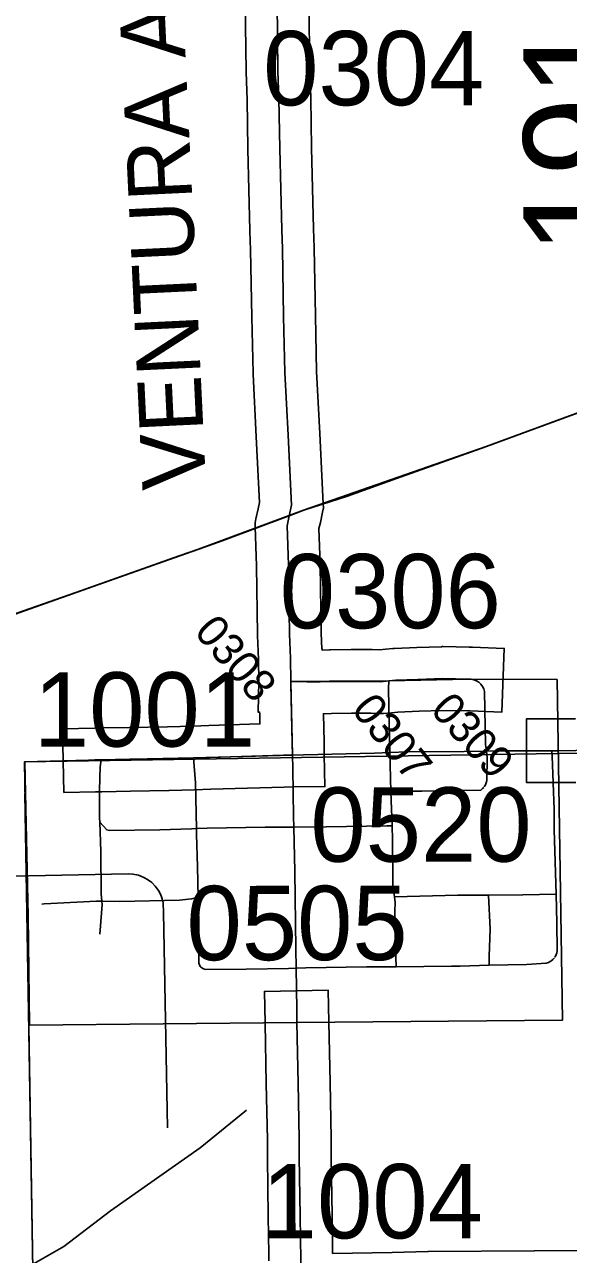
# Model space of a CAD drawing. Extents: x 23.6 to 68.7, y -63 to -29.
# Drawn here: x 53.632 to 54.144, y -46.921 to -45.763 of the extents above; entities that cross this region are included whole.
import ezdxf

# ---------------------------------------------------------------- set-up
doc = ezdxf.new("R2010")
doc.units = 0
for name, color, linetype in [('tdCoCityStreetMajor', 7, 'Continuous'), ('tdCoCityStreetMinor', 7, 'Continuous'), ('tdCoCorpBndry', 7, 'Continuous'), ('tdCoDirctArrow', 7, 'Continuous'), ('tdCoHydroRiver', 7, 'Continuous'), ('tdCoPriCL', 7, 'Continuous'), ('tdCoPrimary', 7, 'Continuous'), ('tdCoPriNonDiv', 7, 'Continuous'), ('tdCoPriNonDivCL', 7, 'Continuous'), ('tdCoSecRdNmbr', 7, 'Continuous'), ('tdCoSecRdTxt', 7, 'Continuous'), ('tdCoSecRteBand', 7, 'Continuous'), ('tdCoSecRteCL', 7, 'Continuous'), ('tdCoSectLine', 7, 'Continuous'), ('tdCoSectLinePart', 7, 'Continuous'), ('tdCoSurfConc', 7, 'Continuous'), ('tdCoSurfConcUnbanded', 7, 'Continuous'), ('tdCoSurfGravel', 7, 'Continuous'), ('tdStHwyPriRefPost1', 7, 'Continuous')]:
    doc.layers.add(name, color=color, linetype=linetype)

msp = doc.modelspace()

# ---------------------------------------------------------------- linework, layer by layer
at = {"layer": 'tdCoCityStreetMajor'}
msp.add_lwpolyline([(54.0668, -46.4475), (54.066, -46.4414), (54.0652, -46.3913), (54.0644, -46.3888), (54.0632, -46.3865), (54.0616, -46.3844), (54.0597, -46.3826), (54.0575, -46.3813), (54.0551, -46.3803), (54.0526, -46.3797)], dxfattribs=at)
at = {"layer": 'tdCoCityStreetMinor'}
msp.add_line((53.978, -46.5177), (53.9769, -46.4858), dxfattribs=at)
for points in [[(53.9769, -46.4858), (53.9764, -46.4727), (53.9759, -46.4488), (53.9756, -46.4373), (53.9748, -46.3887), (53.9749, -46.3814)], [(54.0647, -46.4812), (54.0659, -46.4793), (54.0667, -46.4773), (54.0672, -46.4752), (54.0677, -46.4536), (54.0668, -46.4475)], [(54.1324, -46.5823), (54.1308, -46.5213), (54.1306, -46.5024), (54.1288, -46.4523), (54.1285, -46.4471)], [(53.7028, -46.5143), (53.7027, -46.5104), (53.7026, -46.4848), (53.7029, -46.4728), (53.7032, -46.4624), (53.7041, -46.4557)], [(53.7939, -46.5205), (53.7928, -46.4773), (53.7911, -46.4538)], [(53.9769, -46.4858), (53.9948, -46.4853), (54.006, -46.4852), (54.0616, -46.4842), (54.0633, -46.4828), (54.0643, -46.4816)], [(53.7048, -46.5889), (53.704, -46.582), (53.7037, -46.542), (53.7028, -46.5143)], [(53.7028, -46.5143), (53.7094, -46.5217), (53.7121, -46.5223), (53.7594, -46.5217), (53.7893, -46.5207), (53.7939, -46.5205)], [(53.7939, -46.5205), (53.804, -46.5202), (53.8584, -46.5192), (53.8662, -46.5192), (53.8855, -46.5191), (53.9159, -46.5189), (53.9731, -46.5177), (53.978, -46.5177)], [(53.9802, -46.5846), (53.9789, -46.5743), (53.9784, -46.531), (53.978, -46.5177)], [(53.7955, -46.585), (53.7948, -46.5565), (53.794, -46.5258), (53.7939, -46.5205)], [(53.6484, -46.5916), (53.6506, -46.5913), (53.6998, -46.5889), (53.7048, -46.5889)], [(53.7029, -46.6198), (53.7044, -46.6), (53.7052, -46.5918), (53.7048, -46.5889)], [(53.7048, -46.5889), (53.7216, -46.589), (53.7779, -46.5877), (53.7892, -46.5866), (53.7955, -46.585)], [(53.982, -46.6505), (53.9541, -46.6507), (53.8967, -46.6517), (53.8877, -46.652), (53.8804, -46.6522), (53.8405, -46.6527), (53.8028, -46.6532), (53.8013, -46.6529), (53.7998, -46.6523), (53.7985, -46.6514), (53.7977, -46.6506), (53.7974, -46.6502), (53.7967, -46.6488), (53.7962, -46.6473), (53.7962, -46.6222), (53.7961, -46.6083), (53.7955, -46.585)], [(53.9802, -46.5846), (54.0401, -46.5832), (54.0687, -46.583)], [(53.982, -46.6505), (53.9817, -46.6415), (53.9805, -46.5981), (53.9809, -46.5902), (53.9802, -46.5846)], [(54.0687, -46.583), (54.1011, -46.5828), (54.1324, -46.5823)], [(54.0693, -46.6492), (54.0695, -46.6407), (54.0705, -46.6151), (54.0687, -46.583)], [(54.1313, -46.6414), (54.1322, -46.6399), (54.1331, -46.6376), (54.1336, -46.6353), (54.1331, -46.6091), (54.1324, -46.5823)], [(54.0693, -46.6492), (54.1045, -46.6483), (54.1231, -46.6473), (54.1254, -46.6465), (54.1275, -46.6453), (54.1294, -46.6438), (54.131, -46.642)], [(53.982, -46.6505), (54.0341, -46.6501), (54.0423, -46.6499), (54.0693, -46.6492)]]:
    msp.add_lwpolyline(points, dxfattribs=at)
at = {"layer": 'tdCoCorpBndry'}
msp.add_lwpolyline([(54.1336, -46.3799), (54.1385, -46.701), (53.8885, -46.7032), (53.6365, -46.7055), (53.6354, -46.603), (53.6322, -46.4575), (53.7041, -46.4557), (53.7911, -46.4538), (53.8842, -46.4512), (53.8828, -46.3818), (53.9191, -46.3816), (53.9749, -46.3814), (54.0499, -46.3796), (54.0525, -46.3797)], close=True, dxfattribs=at)
at = {"layer": 'tdCoDirctArrow'}
msp.add_lwpolyline([(53.7667, -46.8021), (53.7629, -46.5995), (53.7626, -46.5908), (53.7622, -46.5887), (53.7612, -46.5857), (53.76, -46.5823), (53.7582, -46.5788), (53.755, -46.5746), (53.7517, -46.5713), (53.7478, -46.5683), (53.7443, -46.5664), (53.7415, -46.5651), (53.7392, -46.5644), (53.7374, -46.5639), (53.734, -46.5633), (53.7295, -46.5631), (53.3083, -46.5715)], dxfattribs=at)
at = {"layer": 'tdCoHydroRiver'}
msp.add_lwpolyline([(53.8411, -46.7857), (53.7973, -46.821), (53.7128, -46.8804), (53.6691, -46.9141), (53.6205, -46.9416)], dxfattribs=at)
at = {"layer": 'tdCoPriCL'}
msp.add_lwpolyline([(53.6248, -46.3176), (53.6802, -46.2981), (53.7957, -46.2574), (53.8175, -46.2494), (53.8588, -46.2342), (53.8808, -46.2259), (53.8945, -46.2207), (53.9357, -46.2074), (53.9818, -46.1908), (54.0667, -46.1607), (54.1604, -46.126)], dxfattribs=at)
at = {"layer": 'tdCoPrimary'}
for points in [[(53.8812, -46.2259), (53.8949, -46.2207), (53.9361, -46.2074), (53.9822, -46.1908), (54.0671, -46.1607), (54.1608, -46.126), (54.2214, -46.104), (54.325, -46.0678), (54.3945, -46.0429), (54.4826, -46.0113), (54.5632, -45.9824), (54.591, -45.9728)], [(53.8812, -46.2259), (53.8949, -46.2207), (53.9361, -46.2074), (53.9822, -46.1908), (54.0671, -46.1607), (54.1608, -46.126), (54.2214, -46.104), (54.325, -46.0678), (54.3945, -46.0429), (54.4826, -46.0113), (54.5632, -45.9824), (54.591, -45.9728)], [(53.6251, -46.3176), (53.6806, -46.2981), (53.7781, -46.2637), (53.796, -46.2574), (53.8179, -46.2494), (53.8592, -46.2342), (53.8812, -46.2259), (53.8812, -46.2259), (53.8949, -46.2207), (53.9361, -46.2074), (53.9822, -46.1908), (54.0671, -46.1607), (54.1608, -46.126)], [(53.8179, -46.2494), (53.8592, -46.2342), (53.8812, -46.2259), (53.8812, -46.2259)], [(53.8179, -46.2494), (53.8592, -46.2342), (53.8812, -46.2259), (53.8812, -46.2259)], [(53.7781, -46.2637), (53.796, -46.2574), (53.8179, -46.2494)], [(53.7781, -46.2637), (53.796, -46.2574), (53.8179, -46.2494)], [(53.4244, -46.4064), (53.4602, -46.3881), (53.4907, -46.3731), (53.5198, -46.3593), (53.5539, -46.3445), (53.578, -46.3346), (53.6251, -46.3176), (53.6806, -46.2981), (53.7781, -46.2637)], [(53.4244, -46.4064), (53.4602, -46.3881), (53.4907, -46.3731), (53.5198, -46.3593), (53.5539, -46.3445), (53.578, -46.3346), (53.6251, -46.3176), (53.6806, -46.2981), (53.7781, -46.2637)]]:
    msp.add_lwpolyline(points, dxfattribs=at)
at = {"layer": 'tdCoPriNonDiv'}
msp.add_lwpolyline([(52.5168, -46.8271), (52.7762, -46.7161), (52.9286, -46.6505), (53.0714, -46.5874), (53.2209, -46.5124), (53.4241, -46.4064), (53.5195, -46.3593), (53.5777, -46.3346), (53.7957, -46.2574), (53.8946, -46.2207), (54.0667, -46.1607), (54.2211, -46.104), (54.5629, -45.9824), (54.7841, -45.903), (55.2073, -45.741), (55.4226, -45.6596), (55.5042, -45.6278), (55.544, -45.6102), (55.6369, -45.5516)], dxfattribs=at)
at = {"layer": 'tdCoPriNonDivCL'}
msp.add_lwpolyline([(53.6248, -46.3176), (53.6802, -46.2981), (53.7777, -46.2637), (53.7957, -46.2574), (53.8175, -46.2494), (53.8588, -46.2342), (53.8808, -46.2259), (53.8808, -46.2259), (53.8945, -46.2207), (53.9357, -46.2074), (53.9818, -46.1908), (54.0667, -46.1607), (54.1604, -46.126)], dxfattribs=at)
msp.add_lwpolyline([(53.6248, -46.3176), (53.6802, -46.2981), (53.7777, -46.2637), (53.7957, -46.2574), (53.8175, -46.2494), (53.8588, -46.2342), (53.8808, -46.2259), (53.8808, -46.2259), (53.8945, -46.2207), (53.9357, -46.2074), (53.9818, -46.1908), (54.0667, -46.1607), (54.1604, -46.126)], dxfattribs=at)
at = {"layer": 'tdCoSecRteBand'}
for points in [[(53.6689, -46.4864), (53.6677, -46.4264), (53.6977, -46.4258), (53.7035, -46.4257), (53.7306, -46.4252), (53.7306, -46.4252), (53.7306, -46.4252), (53.7666, -46.4246), (53.7903, -46.4239), (53.8056, -46.4234), (53.8536, -46.4219), (53.8534, -46.4124), (53.8534, -46.4124), (53.8533, -46.4108), (53.8518, -46.4108), (53.8527, -46.3816), (53.8523, -46.3611), (53.8514, -46.3386), (53.8514, -46.3382), (53.8514, -46.3378), (53.8504, -46.2729), (53.8492, -46.2362), (53.849, -46.2325), (53.8498, -46.2288), (53.8519, -46.2195), (53.8532, -46.2135), (53.8502, -46.1514), (53.8471, -46.0925), (53.8471, -46.0921), (53.8471, -46.0916), (53.8459, -46.0389), (53.8459, -46.0388), (53.8459, -46.0388), (53.8448, -45.9753), (53.8441, -45.9578), (53.8441, -45.9576), (53.8441, -45.9574), (53.8423, -45.8806), (53.8423, -45.8805), (53.8423, -45.8804), (53.8415, -45.8342), (53.8405, -45.8082), (53.8405, -45.8078), (53.8405, -45.8074), (53.8397, -45.7425)], [(53.8997, -45.7417), (53.9005, -45.8063), (53.9015, -45.8322), (53.9015, -45.8325), (53.9015, -45.8328), (53.9023, -45.8793), (53.9041, -45.9558), (53.9047, -45.9733), (53.9048, -45.9736), (53.9048, -45.9739), (53.9059, -46.0376), (53.907, -46.0899), (53.9101, -46.1483), (53.9101, -46.1484), (53.9101, -46.1484), (53.9133, -46.2145), (53.9135, -46.2185), (53.9126, -46.2224), (53.9105, -46.2323), (53.9092, -46.238), (53.9104, -46.2712), (53.9104, -46.2715), (53.9104, -46.2718), (53.9113, -46.3364), (53.912, -46.3512), (53.9122, -46.3512), (53.9122, -46.3523), (53.9191, -46.3521), (53.9196, -46.352), (53.9201, -46.352), (53.9394, -46.3519), (53.9395, -46.3519), (53.9396, -46.3519), (53.9588, -46.3519), (53.9591, -46.3519), (53.9594, -46.3519), (53.9661, -46.3521), (53.9721, -46.3515), (53.9788, -46.3509), (53.9796, -46.3508), (53.9803, -46.3508), (54.0012, -46.35), (54.0013, -46.35), (54.0013, -46.35), (54.0245, -46.3492), (54.0254, -46.3491), (54.0262, -46.3491), (54.0505, -46.3496), (54.0508, -46.3496), (54.051, -46.3497), (54.0537, -46.3497), (54.0836, -46.3508), (54.0815, -46.4108), (54.0515, -46.4097), (54.0491, -46.4096), (54.0258, -46.4092), (54.0035, -46.4099), (53.9835, -46.4107), (53.9776, -46.4113), (53.97, -46.412), (53.9683, -46.4121), (53.9666, -46.4121), (53.9585, -46.4119), (53.9397, -46.4119), (53.9209, -46.412), (53.9134, -46.4123), (53.914, -46.4392), (53.914, -46.4392), (53.914, -46.4392), (53.9142, -46.4506), (53.9148, -46.4809), (53.8845, -46.4812), (53.8764, -46.4813), (53.8074, -46.4834), (53.8074, -46.4834), (53.8073, -46.4834), (53.792, -46.4838), (53.7682, -46.4845), (53.768, -46.4845), (53.7679, -46.4845), (53.7317, -46.4852), (53.7047, -46.4857), (53.6989, -46.4858), (53.6689, -46.4864)], [(54.1512, -46.477), (54.1347, -46.4771), (54.1047, -46.4772), (54.1045, -46.4172), (54.1345, -46.4171), (54.1508, -46.417)], [(53.862, -46.9274), (53.8619, -46.921), (53.862, -46.921), (53.8615, -46.8858), (53.8607, -46.8304), (53.8607, -46.8302), (53.8607, -46.83), (53.8607, -46.8131), (53.8596, -46.7609), (53.8596, -46.7609), (53.8596, -46.7608), (53.8585, -46.7038), (53.8579, -46.6738), (53.9179, -46.6727), (53.9185, -46.7027), (53.9196, -46.7597), (53.9207, -46.8121), (53.9207, -46.8124), (53.9207, -46.8127), (53.9207, -46.8298), (53.9215, -46.8849), (53.9215, -46.885), (53.9215, -46.885), (53.922, -46.9205), (53.9781, -46.9197), (54.0116, -46.9187), (54.0119, -46.9187), (54.0123, -46.9187), (54.1119, -46.918), (54.112, -46.918), (54.112, -46.918), (54.1587, -46.9179)]]:
    msp.add_lwpolyline(points, dxfattribs=at)
at = {"layer": 'tdCoSecRteCL'}
for points in [[(53.8828, -46.3818), (53.8823, -46.3601), (53.8814, -46.3373), (53.8804, -46.2722), (53.8791, -46.2352), (53.8812, -46.2259), (53.8833, -46.216), (53.8801, -46.1499), (53.8771, -46.091), (53.8759, -46.0382), (53.8748, -45.9744), (53.8741, -45.9567), (53.8723, -45.8799), (53.8715, -45.8334), (53.8705, -45.8071), (53.8697, -45.7421)], [(53.8828, -46.3818), (53.8977, -46.3823), (53.9103, -46.3824), (53.9202, -46.382), (53.9396, -46.3819), (53.9588, -46.3819), (53.9672, -46.3821), (53.9749, -46.3814), (53.9815, -46.3808), (54.0024, -46.38), (54.0256, -46.3791), (54.0499, -46.3796), (54.0526, -46.3797)], [(53.8842, -46.4512), (53.884, -46.4399), (53.8828, -46.3849), (53.8828, -46.3818)], [(53.8842, -46.4512), (53.8947, -46.4511), (53.9615, -46.4493), (53.9759, -46.4488), (53.9926, -46.4483), (54.0458, -46.4478), (54.0668, -46.4475), (54.0792, -46.4473), (54.1285, -46.4471), (54.1346, -46.4471), (54.1511, -46.447), (54.1859, -46.4465), (54.2005, -46.4458), (54.2072, -46.445), (54.2138, -46.4439)], [(53.6983, -46.4558), (53.7041, -46.4557), (53.7312, -46.4552), (53.7673, -46.4545), (53.7911, -46.4538), (53.8065, -46.4534), (53.8758, -46.4513), (53.8842, -46.4512)], [(53.8924, -46.9505), (53.892, -46.927), (53.8915, -46.8854), (53.8907, -46.83), (53.8907, -46.8127), (53.8896, -46.7603), (53.8885, -46.7032), (53.8885, -46.7032), (53.8882, -46.6906), (53.8877, -46.652), (53.8874, -46.6337), (53.8866, -46.5609), (53.8855, -46.5191), (53.8853, -46.5091), (53.8845, -46.4639), (53.8842, -46.4512)]]:
    msp.add_lwpolyline(points, dxfattribs=at)
at = {"layer": 'tdCoSectLine'}
for points in [[(53.6319, -46.4575), (54.6358, -46.4418)], [(53.6319, -46.4575), (53.6484, -47.4524)]]:
    msp.add_lwpolyline(points, dxfattribs=at)
at = {"layer": 'tdCoSectLinePart'}
msp.add_lwpolyline([(53.6324, -46.4875), (53.6479, -47.4221)], dxfattribs=at)
at = {"layer": 'tdCoSurfConc'}
for points in [[(53.6983, -46.4558), (53.7041, -46.4557), (53.7312, -46.4552), (53.7673, -46.4545), (53.7911, -46.4538), (53.8065, -46.4534), (53.8758, -46.4513), (53.8842, -46.4512), (53.884, -46.4399), (53.8828, -46.3849), (53.8828, -46.3818), (53.8823, -46.3601), (53.8814, -46.3373), (53.8804, -46.2722), (53.8791, -46.2352), (53.8812, -46.2259)], [(54.1346, -46.4471), (54.1511, -46.447)], [(53.892, -46.927), (53.8915, -46.8854), (53.8907, -46.83), (53.8907, -46.8127), (53.8896, -46.7603), (53.8885, -46.7032)]]:
    msp.add_lwpolyline(points, dxfattribs=at)
at = {"layer": 'tdCoSurfConcUnbanded'}
msp.add_lwpolyline([(53.8885, -46.7032), (53.8885, -46.7032), (53.8882, -46.6906), (53.8877, -46.652), (53.8874, -46.6337), (53.8866, -46.5609), (53.8855, -46.5191), (53.8853, -46.5091), (53.8845, -46.4639), (53.8842, -46.4512), (53.8947, -46.4511), (53.9615, -46.4493), (53.9759, -46.4488), (53.9926, -46.4483), (54.0458, -46.4478), (54.0668, -46.4475), (54.0792, -46.4473), (54.1285, -46.4471), (54.1346, -46.4471)], dxfattribs=at)
at = {"layer": 'tdCoSurfGravel'}
for points in [[(53.8812, -46.2259), (53.8833, -46.216), (53.8801, -46.1499), (53.8771, -46.091), (53.8759, -46.0382), (53.8748, -45.9744), (53.8741, -45.9567), (53.8723, -45.8799), (53.8715, -45.8334), (53.8705, -45.8071), (53.8697, -45.7421), (53.869, -45.6984), (53.8679, -45.6407), (53.8675, -45.6221), (53.8665, -45.5715), (53.8659, -45.5041), (53.8664, -45.4707), (53.8667, -45.4464), (53.8657, -45.4281), (53.8647, -45.3822), (53.8631, -45.3277), (53.8619, -45.3132)], [(53.9749, -46.3814), (53.9815, -46.3808), (54.0024, -46.38), (54.0256, -46.3791), (54.0499, -46.3796), (54.0526, -46.3797)], [(53.8828, -46.3818), (53.8977, -46.3823), (53.9103, -46.3824), (53.9202, -46.382), (53.9396, -46.3819), (53.9588, -46.3819), (53.9672, -46.3821), (53.9749, -46.3814)]]:
    msp.add_lwpolyline(points, dxfattribs=at)

# ---------------------------------------------------------------- texts
at = {"layer": 'tdCoSecRdNmbr'}
for s, height, rotation, p in [('0304', 0.07, 0.0409, (53.8567, -45.8394)), ('0306', 0.07, 0.0409, (53.8723, -46.3319)), ('0308', 0.03, 310.4387, (53.7907, -46.3356)), ('1001', 0.07, 0.0407, (53.6408, -46.4433)), ('0307', 0.03, 308.5042, (53.9389, -46.4086)), ('0309', 0.03, 311.9539, (54.013, -46.4094)), ('0520', 0.07, 0.0409, (53.9012, -46.5517)), ('0505', 0.07, 0.0409, (53.7845, -46.6444)), ('1004', 0.07, 0.0409, (53.8553, -46.9064))]:
    msp.add_text(s, height=height, rotation=rotation, dxfattribs=at).set_placement(p)
at = {"layer": 'tdCoSecRdTxt'}
msp.add_text('VENTURA AVE', height=0.06, rotation=92.7371, dxfattribs=at).set_placement((53.803, -46.1997))
at = {"layer": 'tdStHwyPriRefPost1'}
msp.add_text('‒‒191', height=0.1, rotation=90, dxfattribs=at).set_placement((54.2017, -46.1292))

doc.saveas('drawing.dxf')
